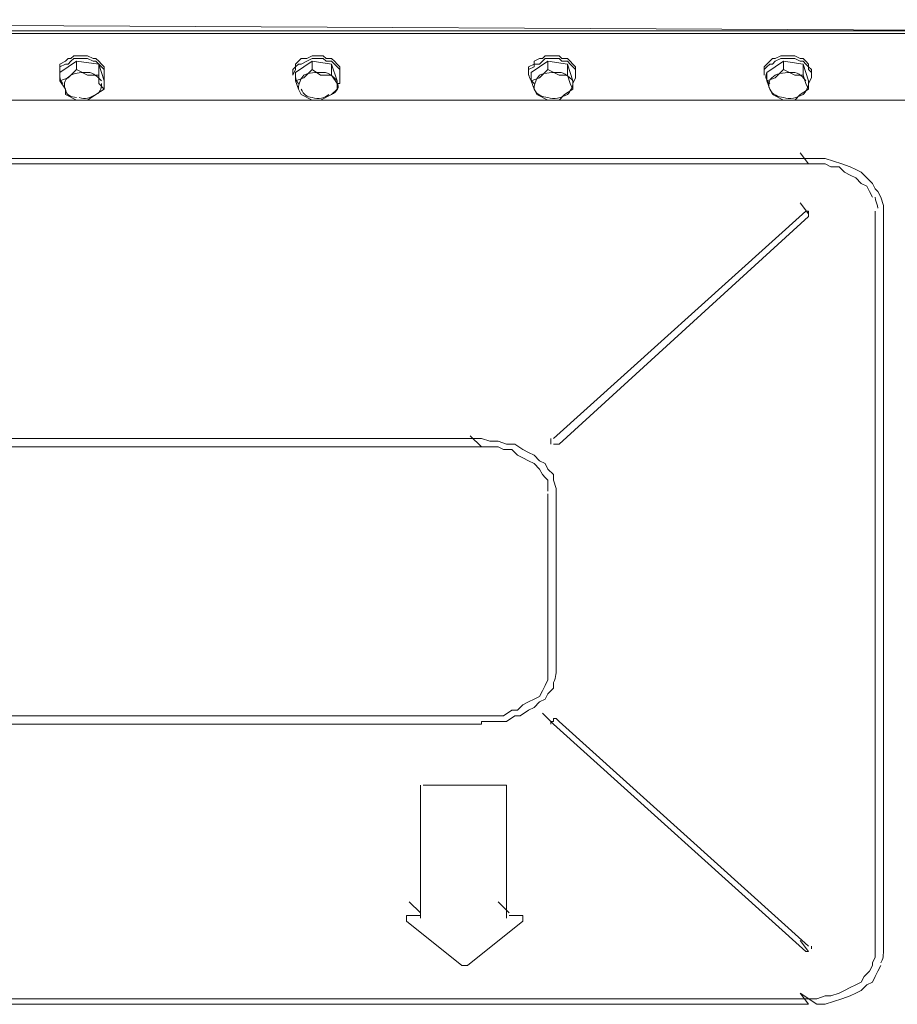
# Model space of a CAD drawing. Header units: millimetres. Extents: x -300186 to 535068, y -28581 to 763298.
# Tile 260 of 405: x 13135 to 13508, y 190274 to 190692. Entities that reach past the tile are written whole.
import ezdxf

# ---------------------------------------------------------------- set-up
doc = ezdxf.new("R2010")
doc.units = ezdxf.units.MM
doc.header["$LTSCALE"] = 10
doc.layers.add('koty', color=6, linetype='Continuous', lineweight=9)
doc.layers.add('NS_tenka', color=252, linetype='Continuous', lineweight=18)
doc.layers.add('popisky', color=6, linetype='Continuous')

# ---------------------------------------------------------------- blocks, each defined once
blk = doc.blocks.new('A$C12ac11e3')
at = {"layer": 'NS_tenka'}
for p, q in [((-914.61, 4290.83), (22.25, 4286.12)), ((-909.89, 4286.12), (22.25, 4286.12)), ((-909.89, 4284.94), (22.25, 4284.94)), ((22.25, 4284.94), (-909.89, 4284.94)), ((-393.74, 4286.12), (-398.45, 4286.12)), ((-398.45, 4286.12), (-398.45, 4286.12)), ((-398.45, 4286.12), (-398.45, 4286.12)), ((-398.45, 4286.12), (-398.45, 4286.12)), ((-389.03, 4286.12), (-393.74, 4286.12)), ((-389.03, 4286.12), (-389.03, 4286.12)), ((-387.85, 4286.12), (-389.03, 4286.12)), ((-389.03, 4286.12), (-389.03, 4286.12)), ((-293.57, 4286.12), (-298.29, 4286.12)), ((-298.29, 4286.12), (-298.29, 4286.12)), ((-298.29, 4286.12), (-298.29, 4286.12)), ((-288.86, 4286.12), (-293.57, 4286.12)), ((-288.86, 4286.12), (-288.86, 4286.12)), ((-288.86, 4286.12), (-288.86, 4286.12)), ((-198.12, 4286.12), (-199.3, 4286.12)), ((-198.12, 4286.12), (-198.12, 4286.12)), ((-193.41, 4286.12), (-198.12, 4286.12)), ((-188.69, 4286.12), (-193.41, 4286.12)), ((-188.69, 4286.12), (-188.69, 4286.12)), ((-188.69, 4286.12), (-188.69, 4286.12)), ((-99.13, 4286.12), (-99.13, 4286.12)), ((-99.13, 4286.12), (-99.13, 4286.12)), ((-99.13, 4286.12), (-93.24, 4286.12)), ((-93.24, 4286.12), (-88.53, 4286.12)), ((-88.53, 4286.12), (-88.53, 4286.12)), ((-88.53, 4286.12), (-88.53, 4286.12)), ((-88.53, 4286.12), (-88.53, 4286.12)), ((-398.45, 4274.33), (-397.27, 4275.51)), ((-397.27, 4275.51), (-394.92, 4275.51)), ((-394.92, 4275.51), (-392.56, 4275.51)), ((-392.56, 4275.51), (-391.38, 4275.51)), ((-391.38, 4275.51), (-389.03, 4274.33)), ((-298.29, 4274.33), (-295.93, 4275.51)), ((-295.93, 4275.51), (-294.75, 4275.51)), ((-294.75, 4275.51), (-292.39, 4275.51)), ((-292.39, 4275.51), (-291.22, 4275.51)), ((-291.22, 4275.51), (-290.04, 4274.33)), ((-198.12, 4274.33), (-196.94, 4275.51)), ((-196.94, 4275.51), (-194.58, 4275.51)), ((-194.58, 4275.51), (-193.41, 4275.51)), ((-193.41, 4275.51), (-191.05, 4275.51)), ((-191.05, 4275.51), (-189.87, 4274.33)), ((-99.13, 4274.33), (-96.77, 4275.51)), ((-96.77, 4275.51), (-95.6, 4275.51)), ((-95.6, 4275.51), (-93.24, 4275.51)), ((-93.24, 4275.51), (-90.88, 4275.51)), ((-90.88, 4275.51), (-88.53, 4274.33)), ((-403.17, 4268.44), (-396.1, 4273.15)), ((-403.17, 4271.97), (-400.81, 4273.15)), ((-403.17, 4270.8), (-400.81, 4271.97)), ((-403.17, 4270.8), (-403.17, 4271.97)), ((-400.81, 4273.15), (-399.63, 4274.33)), ((-400.81, 4271.97), (-399.63, 4271.97)), ((-399.63, 4274.33), (-398.45, 4274.33)), ((-399.63, 4271.97), (-398.45, 4273.15)), ((-398.45, 4273.15), (-397.27, 4274.33)), ((-397.27, 4274.33), (-394.92, 4274.33)), ((-396.1, 4273.15), (-396.1, 4269.62)), ((-396.1, 4273.15), (-386.67, 4271.97)), ((-394.92, 4274.33), (-392.56, 4274.33)), ((-392.56, 4274.33), (-391.38, 4274.33)), ((-391.38, 4274.33), (-389.03, 4273.15)), ((-389.03, 4274.33), (-387.85, 4274.33)), ((-389.03, 4273.15), (-387.85, 4273.15)), ((-387.85, 4274.33), (-386.67, 4273.15)), ((-387.85, 4273.15), (-386.67, 4271.97)), ((-386.67, 4273.15), (-385.49, 4271.97)), ((-386.67, 4271.97), (-386.67, 4267.26)), ((-386.67, 4271.97), (-384.31, 4264.9)), ((-386.67, 4271.97), (-385.49, 4270.8)), ((-385.49, 4271.97), (-384.31, 4270.8)), ((-303, 4268.44), (-295.93, 4273.15)), ((-303, 4271.97), (-301.82, 4273.15)), ((-303, 4270.8), (-301.82, 4271.97)), ((-303, 4270.8), (-303, 4271.97)), ((-301.82, 4273.15), (-300.64, 4274.33)), ((-301.82, 4271.97), (-300.64, 4271.97)), ((-300.64, 4274.33), (-298.29, 4274.33)), ((-300.64, 4271.97), (-298.29, 4273.15)), ((-298.29, 4273.15), (-295.93, 4274.33)), ((-295.93, 4274.33), (-294.75, 4274.33)), ((-295.93, 4273.15), (-295.93, 4269.62)), ((-295.93, 4273.15), (-287.68, 4271.97)), ((-294.75, 4274.33), (-292.39, 4274.33)), ((-292.39, 4274.33), (-291.22, 4274.33)), ((-291.22, 4274.33), (-290.04, 4273.15)), ((-290.04, 4274.33), (-287.68, 4274.33)), ((-290.04, 4273.15), (-287.68, 4273.15)), ((-287.68, 4274.33), (-286.5, 4273.15)), ((-287.68, 4273.15), (-286.5, 4271.97)), ((-287.68, 4271.97), (-287.68, 4267.26)), ((-287.68, 4271.97), (-285.32, 4264.9)), ((-286.5, 4273.15), (-285.32, 4271.97)), ((-286.5, 4271.97), (-285.32, 4270.8)), ((-285.32, 4271.97), (-284.14, 4270.8)), ((-204.01, 4270.8), (-201.65, 4271.97)), ((-202.83, 4268.44), (-195.76, 4273.15)), ((-201.65, 4273.15), (-199.3, 4274.33)), ((-201.65, 4271.97), (-201.65, 4273.15)), ((-201.65, 4270.8), (-201.65, 4271.97)), ((-201.65, 4271.97), (-199.3, 4271.97)), ((-199.3, 4274.33), (-198.12, 4274.33)), ((-199.3, 4271.97), (-198.12, 4273.15)), ((-198.12, 4273.15), (-196.94, 4274.33)), ((-196.94, 4274.33), (-194.58, 4274.33)), ((-195.76, 4273.15), (-195.76, 4269.62)), ((-195.76, 4273.15), (-187.51, 4271.97)), ((-194.58, 4274.33), (-193.41, 4274.33)), ((-193.41, 4274.33), (-191.05, 4274.33)), ((-191.05, 4274.33), (-189.87, 4273.15)), ((-189.87, 4274.33), (-187.51, 4274.33)), ((-189.87, 4273.15), (-187.51, 4273.15)), ((-187.51, 4274.33), (-186.34, 4273.15)), ((-187.51, 4273.15), (-186.34, 4271.97)), ((-187.51, 4271.97), (-187.51, 4267.26)), ((-187.51, 4271.97), (-185.16, 4264.9)), ((-186.34, 4273.15), (-185.16, 4271.97)), ((-186.34, 4271.97), (-185.16, 4270.8)), ((-185.16, 4271.97), (-183.98, 4270.8)), ((-103.85, 4270.8), (-102.67, 4271.97)), ((-102.67, 4268.44), (-95.6, 4273.15)), ((-102.67, 4271.97), (-101.49, 4273.15)), ((-102.67, 4270.8), (-101.49, 4271.97)), ((-101.49, 4273.15), (-100.31, 4274.33)), ((-101.49, 4271.97), (-100.31, 4271.97)), ((-100.31, 4274.33), (-99.13, 4274.33)), ((-100.31, 4271.97), (-99.13, 4273.15)), ((-99.13, 4273.15), (-96.77, 4274.33)), ((-96.77, 4274.33), (-95.6, 4274.33)), ((-95.6, 4274.33), (-93.24, 4274.33)), ((-95.6, 4273.15), (-95.6, 4269.62)), ((-95.6, 4273.15), (-87.35, 4271.97)), ((-93.24, 4274.33), (-90.88, 4274.33)), ((-90.88, 4274.33), (-88.53, 4273.15)), ((-88.53, 4274.33), (-87.35, 4274.33)), ((-88.53, 4273.15), (-87.35, 4273.15)), ((-87.35, 4274.33), (-86.17, 4273.15)), ((-87.35, 4273.15), (-86.17, 4271.97)), ((-87.35, 4271.97), (-87.35, 4267.26)), ((-87.35, 4271.97), (-84.99, 4264.9)), ((-86.17, 4273.15), (-84.99, 4271.97)), ((-86.17, 4271.97), (-84.99, 4270.8)), ((-84.99, 4271.97), (-84.99, 4270.8)), ((-403.17, 4269.62), (-403.17, 4270.8)), ((-403.17, 4269.62), (-403.17, 4270.8)), ((-403.17, 4267.26), (-403.17, 4269.62)), ((-403.17, 4268.44), (-403.17, 4269.62)), ((-403.17, 4268.44), (-403.17, 4267.26)), ((-403.17, 4264.9), (-403.17, 4268.44)), ((-403.17, 4267.26), (-403.17, 4267.26)), ((-396.1, 4269.62), (-399.63, 4266.08)), ((-391.38, 4267.26), (-396.1, 4269.62)), ((-396.1, 4269.62), (-396.1, 4269.62)), ((-386.67, 4267.26), (-391.38, 4267.26)), ((-386.67, 4263.73), (-386.67, 4267.26)), ((-386.67, 4267.26), (-386.67, 4267.26)), ((-385.49, 4270.8), (-384.31, 4269.62)), ((-384.31, 4270.8), (-384.31, 4269.62)), ((-384.31, 4269.62), (-384.31, 4268.44)), ((-384.31, 4269.62), (-384.31, 4268.44)), ((-384.31, 4267.26), (-384.31, 4268.44)), ((-384.31, 4268.44), (-384.31, 4268.44)), ((-384.31, 4268.44), (-384.31, 4267.26)), ((-384.31, 4267.26), (-384.31, 4266.08)), ((-304.18, 4269.62), (-303, 4270.8)), ((-304.18, 4267.26), (-303, 4269.62)), ((-304.18, 4268.44), (-304.18, 4269.62)), ((-304.18, 4268.44), (-304.18, 4267.26)), ((-304.18, 4267.26), (-304.18, 4267.26)), ((-303, 4269.62), (-303, 4270.8)), ((-303, 4264.9), (-303, 4268.44)), ((-295.93, 4269.62), (-299.46, 4266.08)), ((-292.39, 4267.26), (-295.93, 4269.62)), ((-295.93, 4269.62), (-295.93, 4269.62)), ((-287.68, 4267.26), (-292.39, 4267.26)), ((-285.32, 4263.73), (-287.68, 4267.26)), ((-287.68, 4267.26), (-287.68, 4267.26)), ((-285.32, 4270.8), (-284.14, 4269.62)), ((-284.14, 4270.8), (-284.14, 4269.62)), ((-284.14, 4269.62), (-284.14, 4268.44)), ((-284.14, 4269.62), (-284.14, 4268.44)), ((-284.14, 4267.26), (-284.14, 4268.44)), ((-284.14, 4268.44), (-284.14, 4268.44)), ((-284.14, 4268.44), (-284.14, 4267.26)), ((-284.14, 4267.26), (-284.14, 4266.08)), ((-204.01, 4269.62), (-201.65, 4270.8)), ((-204.01, 4269.62), (-204.01, 4270.8)), ((-204.01, 4267.26), (-204.01, 4269.62)), ((-204.01, 4268.44), (-204.01, 4269.62)), ((-204.01, 4268.44), (-204.01, 4267.26)), ((-204.01, 4267.26), (-204.01, 4267.26)), ((-202.83, 4264.9), (-202.83, 4268.44)), ((-195.76, 4269.62), (-199.3, 4266.08)), ((-191.05, 4267.26), (-195.76, 4269.62)), ((-195.76, 4269.62), (-195.76, 4269.62)), ((-187.51, 4267.26), (-191.05, 4267.26)), ((-186.34, 4263.73), (-187.51, 4267.26)), ((-187.51, 4267.26), (-187.51, 4267.26)), ((-185.16, 4270.8), (-183.98, 4269.62)), ((-183.98, 4270.8), (-183.98, 4269.62)), ((-183.98, 4269.62), (-183.98, 4268.44)), ((-183.98, 4269.62), (-183.98, 4268.44)), ((-183.98, 4267.26), (-183.98, 4268.44)), ((-183.98, 4268.44), (-183.98, 4268.44)), ((-183.98, 4268.44), (-183.98, 4267.26)), ((-183.98, 4267.26), (-183.98, 4266.08)), ((-103.85, 4269.62), (-102.67, 4270.8)), ((-103.85, 4269.62), (-103.85, 4270.8)), ((-103.85, 4267.26), (-103.85, 4269.62)), ((-103.85, 4268.44), (-103.85, 4269.62)), ((-103.85, 4268.44), (-103.85, 4267.26)), ((-103.85, 4267.26), (-103.85, 4267.26)), ((-102.67, 4264.9), (-102.67, 4268.44)), ((-95.6, 4269.62), (-99.13, 4266.08)), ((-90.88, 4267.26), (-95.6, 4269.62)), ((-95.6, 4269.62), (-95.6, 4269.62)), ((-87.35, 4267.26), (-90.88, 4267.26)), ((-86.17, 4263.73), (-87.35, 4267.26)), ((-87.35, 4267.26), (-87.35, 4267.26)), ((-84.99, 4270.8), (-84.99, 4269.62)), ((-84.99, 4270.8), (-83.81, 4269.62)), ((-84.99, 4269.62), (-83.81, 4268.44)), ((-83.81, 4269.62), (-83.81, 4268.44)), ((-83.81, 4267.26), (-83.81, 4268.44)), ((-83.81, 4268.44), (-83.81, 4268.44)), ((-83.81, 4268.44), (-83.81, 4267.26)), ((-83.81, 4267.26), (-83.81, 4266.08)), ((-399.63, 4266.08), (-403.17, 4264.9)), ((-403.17, 4264.9), (-400.81, 4261.37)), ((-384.31, 4261.37), (-386.67, 4263.73)), ((-384.31, 4266.08), (-384.31, 4263.73)), ((-384.31, 4264.9), (-384.31, 4261.37)), ((-299.46, 4266.08), (-303, 4264.9)), ((-303, 4264.9), (-301.82, 4261.37)), ((-285.32, 4264.9), (-285.32, 4261.37)), ((-285.32, 4261.37), (-285.32, 4263.73)), ((-284.14, 4263.73), (-285.32, 4263.73)), ((-284.14, 4266.08), (-284.14, 4263.73)), ((-199.3, 4266.08), (-202.83, 4264.9)), ((-202.83, 4264.9), (-201.65, 4261.37)), ((-185.16, 4261.37), (-186.34, 4263.73)), ((-183.98, 4266.08), (-185.16, 4263.73)), ((-185.16, 4264.9), (-185.16, 4261.37)), ((-99.13, 4266.08), (-102.67, 4264.9)), ((-102.67, 4264.9), (-101.49, 4261.37)), ((-84.99, 4261.37), (-86.17, 4263.73)), ((-83.81, 4266.08), (-84.99, 4263.73)), ((-84.99, 4264.9), (-84.99, 4261.37)), ((-84.99, 4263.73), (-84.99, 4263.73)), ((-400.81, 4261.37), (-400.81, 4261.37)), ((-400.81, 4261.37), (-400.81, 4259.01)), ((-400.81, 4259.01), (-396.1, 4256.65)), ((-391.38, 4256.65), (-387.85, 4259.01)), ((-387.85, 4259.01), (-384.31, 4261.37)), ((-384.31, 4261.37), (-384.31, 4261.37)), ((-301.82, 4261.37), (-301.82, 4261.37)), ((-301.82, 4261.37), (-300.64, 4259.01)), ((-300.64, 4259.01), (-295.93, 4256.65)), ((-292.39, 4256.65), (-287.68, 4259.01)), ((-287.68, 4259.01), (-285.32, 4261.37)), ((-285.32, 4261.37), (-285.32, 4261.37)), ((-201.65, 4261.37), (-201.65, 4261.37)), ((-201.65, 4261.37), (-200.48, 4259.01)), ((-200.48, 4259.01), (-195.76, 4256.65)), ((-191.05, 4256.65), (-188.69, 4259.01)), ((-188.69, 4259.01), (-185.16, 4261.37)), ((-185.16, 4261.37), (-185.16, 4261.37)), ((-101.49, 4261.37), (-101.49, 4261.37)), ((-101.49, 4261.37), (-100.31, 4259.01)), ((-100.31, 4259.01), (-95.6, 4256.65)), ((-90.88, 4256.65), (-88.53, 4259.01)), ((-88.53, 4259.01), (-84.99, 4261.37)), ((-84.99, 4261.37), (-84.99, 4261.37)), ((-17.82, 4256.65), (-869.83, 4256.65)), ((-396.1, 4256.65), (-391.38, 4256.65)), ((-295.93, 4256.65), (-292.39, 4256.65)), ((-195.76, 4256.65), (-191.05, 4256.65)), ((-95.6, 4256.65), (-90.88, 4256.65)), ((-84.99, 4229.55), (-88.53, 4234.26)), ((-88.53, 4234.26), (-88.53, 4234.26)), ((-84.99, 4231.91), (-802.65, 4231.91)), ((-802.65, 4229.55), (-84.99, 4229.55)), ((-81.45, 4231.91), (-84.99, 4231.91)), ((-84.99, 4229.55), (-84.99, 4229.55)), ((-84.99, 4229.55), (-81.45, 4229.55)), ((-77.92, 4231.91), (-81.45, 4231.91)), ((-81.45, 4229.55), (-77.92, 4229.55)), ((-74.38, 4230.73), (-77.92, 4231.91)), ((-77.92, 4229.55), (-75.56, 4228.37)), ((-70.85, 4229.55), (-74.38, 4230.73)), ((-67.31, 4228.37), (-70.85, 4229.55)), ((-75.56, 4228.37), (-72.03, 4228.37)), ((-72.03, 4228.37), (-69.67, 4226.02)), ((-69.67, 4226.02), (-67.31, 4224.84)), ((-64.96, 4227.19), (-67.31, 4228.37)), ((-62.6, 4226.02), (-64.96, 4227.19)), ((-60.24, 4223.66), (-62.6, 4226.02)), ((-67.31, 4224.84), (-64.96, 4223.66)), ((-64.96, 4223.66), (-62.6, 4221.3)), ((-62.6, 4221.3), (-60.24, 4220.12)), ((-57.89, 4221.3), (-60.24, 4223.66)), ((-56.71, 4218.95), (-57.89, 4221.3)), ((-60.24, 4220.12), (-59.06, 4217.77)), ((-59.06, 4217.77), (-57.89, 4215.41)), ((-55.53, 4217.77), (-56.71, 4218.95)), ((-54.35, 4215.41), (-55.53, 4217.77)), ((-84.99, 4208.34), (-88.53, 4213.05)), ((-57.89, 4215.41), (-57.89, 4215.41)), ((-53.17, 4211.87), (-54.35, 4215.41)), ((-193.41, 4112.89), (-86.17, 4209.52)), ((-86.17, 4209.52), (-86.17, 4209.52)), ((-86.17, 4209.52), (-84.99, 4209.52)), ((-84.99, 4209.52), (-84.99, 4209.52)), ((-84.99, 4209.52), (-84.99, 4209.52)), ((-84.99, 4209.52), (-84.99, 4208.34)), ((-56.71, 3894.88), (-56.71, 4209.52)), ((-53.17, 4209.52), (-53.17, 4211.87)), ((-53.17, 3894.88), (-53.17, 4209.52)), ((-191.05, 4110.53), (-84.99, 4207.16)), ((-84.99, 4207.16), (-84.99, 4208.34)), ((-84.99, 4207.16), (-84.99, 4207.16)), ((-663.6, 4112.89), (-224.04, 4112.89)), ((-224.04, 4109.35), (-228.76, 4114.06)), ((-228.76, 4114.06), (-228.76, 4114.06)), ((-224.04, 4112.89), (-220.51, 4111.71)), ((-663.6, 4109.35), (-224.04, 4109.35)), ((-224.04, 4109.35), (-224.04, 4109.35)), ((-224.04, 4109.35), (-220.51, 4109.35)), ((-220.51, 4111.71), (-216.97, 4111.71)), ((-220.51, 4109.35), (-216.97, 4109.35)), ((-216.97, 4111.71), (-213.44, 4110.53)), ((-216.97, 4109.35), (-214.62, 4108.17)), ((-214.62, 4108.17), (-211.08, 4108.17)), ((-213.44, 4110.53), (-209.9, 4110.53)), ((-211.08, 4108.17), (-208.73, 4105.82)), ((-209.9, 4110.53), (-206.37, 4108.17)), ((-206.37, 4108.17), (-204.01, 4106.99)), ((-194.58, 4111.71), (-194.58, 4110.53)), ((-194.58, 4110.53), (-194.58, 4110.53)), ((-193.41, 4110.53), (-193.41, 4110.53)), ((-193.41, 4110.53), (-191.05, 4110.53)), ((-208.73, 4105.82), (-206.37, 4104.64)), ((-206.37, 4104.64), (-204.01, 4103.46)), ((-204.01, 4106.99), (-201.65, 4105.82)), ((-201.65, 4105.82), (-199.3, 4103.46)), ((-204.01, 4103.46), (-201.65, 4102.28)), ((-201.65, 4102.28), (-199.3, 4099.92)), ((-199.3, 4103.46), (-196.94, 4102.28)), ((-199.3, 4099.92), (-198.12, 4097.57)), ((-196.94, 4102.28), (-195.76, 4099.92)), ((-195.76, 4099.92), (-193.41, 4097.57)), ((-198.12, 4097.57), (-196.94, 4096.39)), ((-196.94, 4096.39), (-195.76, 4095.21)), ((-193.41, 4097.57), (-193.41, 4095.21)), ((-193.41, 4095.21), (-192.23, 4091.67)), ((-192.23, 4091.67), (-192.23, 4089.32)), ((-195.76, 4089.32), (-195.76, 4015.08)), ((-192.23, 4089.32), (-192.23, 4015.08)), ((-195.76, 4015.08), (-195.76, 4012.72)), ((-195.76, 4012.72), (-195.76, 4010.36)), ((-196.94, 4008.01), (-198.12, 4005.65)), ((-195.76, 4010.36), (-196.94, 4008.01)), ((-193.41, 4008.01), (-193.41, 4009.18)), ((-193.41, 4009.18), (-193.41, 4009.18)), ((-193.41, 4008.01), (-193.41, 4006.83)), ((-198.12, 4005.65), (-199.3, 4003.29)), ((-195.76, 4004.47), (-196.94, 4002.11)), ((-193.41, 4006.83), (-195.76, 4004.47)), ((-206.37, 3999.76), (-208.73, 3997.4)), ((-204.01, 4000.94), (-206.37, 3999.76)), ((-201.65, 4002.11), (-204.01, 4000.94)), ((-199.3, 4003.29), (-201.65, 4002.11)), ((-199.3, 4000.94), (-201.65, 3998.58)), ((-196.94, 4002.11), (-199.3, 4000.94)), ((-211.08, 3997.4), (-214.62, 3995.04)), ((-208.73, 3997.4), (-211.08, 3997.4)), ((-204.01, 3997.4), (-207.55, 3995.04)), ((-201.65, 3998.58), (-204.01, 3997.4)), ((-193.41, 3991.51), (-198.12, 3996.22)), ((-198.12, 3996.22), (-198.12, 3996.22)), ((-224.04, 3995.04), (-663.6, 3995.04)), ((-663.6, 3991.51), (-224.04, 3991.51)), ((-220.51, 3995.04), (-224.04, 3995.04)), ((-220.51, 3992.69), (-224.04, 3992.69)), ((-224.04, 3992.69), (-224.04, 3991.51)), ((-224.04, 3991.51), (-224.04, 3991.51)), ((-216.97, 3995.04), (-220.51, 3995.04)), ((-216.97, 3992.69), (-220.51, 3992.69)), ((-214.62, 3995.04), (-216.97, 3995.04)), ((-213.44, 3992.69), (-216.97, 3992.69)), ((-209.9, 3995.04), (-213.44, 3992.69)), ((-207.55, 3995.04), (-209.9, 3995.04)), ((-194.58, 3992.69), (-194.58, 3991.51)), ((-194.58, 3992.69), (-193.41, 3992.69)), ((-194.58, 3991.51), (-194.58, 3991.51)), ((-193.41, 3992.69), (-193.41, 3993.86)), ((-193.41, 3993.86), (-192.23, 3993.86)), ((-193.41, 3991.51), (-86.17, 3894.88)), ((-192.23, 3993.86), (-191.05, 3992.69)), ((-191.05, 3992.69), (-84.99, 3897.23)), ((-249.97, 3965.58), (-249.97, 3964.4)), ((-249.97, 3964.4), (-249.97, 3964.4)), ((-249.97, 3909.02), (-249.97, 3964.4)), ((-249.97, 3964.4), (-249.97, 3964.4)), ((-247.61, 3965.58), (-214.62, 3965.58)), ((-214.62, 3965.58), (-214.62, 3965.58)), ((-213.44, 3965.58), (-213.44, 3964.4)), ((-213.44, 3964.4), (-213.44, 3964.4)), ((-213.44, 3964.4), (-213.44, 3909.02)), ((-249.97, 3911.37), (-254.68, 3916.09)), ((-254.68, 3916.09), (-254.68, 3916.09)), ((-212.26, 3911.37), (-216.97, 3916.09)), ((-216.97, 3916.09), (-216.97, 3916.09)), ((-255.86, 3909.02), (-255.86, 3910.2)), ((-255.86, 3910.2), (-255.86, 3910.2)), ((-255.86, 3910.2), (-254.68, 3910.2)), ((-255.86, 3909.02), (-255.86, 3907.84)), ((-255.86, 3907.84), (-255.86, 3907.84)), ((-255.86, 3907.84), (-255.86, 3907.84)), ((-255.86, 3907.84), (-255.86, 3907.84)), ((-255.86, 3907.84), (-232.29, 3888.98)), ((-254.68, 3910.2), (-249.97, 3910.2)), ((-229.94, 3888.98), (-206.37, 3907.84)), ((-213.44, 3909.02), (-213.44, 3909.02)), ((-212.26, 3910.2), (-207.55, 3910.2)), ((-207.55, 3910.2), (-207.55, 3910.2)), ((-207.55, 3910.2), (-206.37, 3910.2)), ((-206.37, 3910.2), (-206.37, 3909.02)), ((-206.37, 3907.84), (-206.37, 3909.02)), ((-206.37, 3909.02), (-206.37, 3909.02)), ((-206.37, 3909.02), (-206.37, 3909.02)), ((-206.37, 3907.84), (-206.37, 3907.84)), ((-206.37, 3907.84), (-206.37, 3907.84)), ((-206.37, 3907.84), (-206.37, 3907.84)), ((-84.99, 3894.88), (-88.53, 3899.59)), ((-88.53, 3899.59), (-88.53, 3899.59)), ((-86.17, 3894.88), (-86.17, 3894.88)), ((-86.17, 3894.88), (-84.99, 3894.88)), ((-84.99, 3894.88), (-84.99, 3894.88)), ((-56.71, 3892.52), (-56.71, 3894.88)), ((-57.89, 3890.16), (-56.71, 3892.52)), ((-232.29, 3888.98), (-232.29, 3888.98)), ((-232.29, 3888.98), (-229.94, 3888.98)), ((-229.94, 3888.98), (-229.94, 3888.98)), ((-61.42, 3884.27), (-59.06, 3886.63)), ((-59.06, 3886.63), (-57.89, 3888.98)), ((-57.89, 3888.98), (-57.89, 3890.16)), ((-56.71, 3884.27), (-55.53, 3886.63)), ((-55.53, 3886.63), (-54.35, 3888.98)), ((-54.35, 3888.98), (-54.35, 3888.98)), ((-54.35, 3888.98), (-54.35, 3888.98)), ((-62.6, 3881.91), (-61.42, 3884.27)), ((-57.89, 3881.91), (-56.71, 3884.27)), ((-72.03, 3877.2), (-69.67, 3878.38)), ((-69.67, 3878.38), (-67.31, 3879.56)), ((-67.31, 3879.56), (-64.96, 3880.74)), ((-64.96, 3880.74), (-62.6, 3881.91)), ((-64.96, 3877.2), (-62.6, 3878.38)), ((-62.6, 3878.38), (-60.24, 3880.74)), ((-60.24, 3880.74), (-57.89, 3881.91)), ((-802.65, 3874.84), (-84.99, 3874.84)), ((-84.99, 3872.49), (-88.53, 3877.2)), ((-88.53, 3877.2), (-81.45, 3872.49)), ((-84.99, 3874.84), (-81.45, 3874.84)), ((-81.45, 3874.84), (-77.92, 3876.02)), ((-77.92, 3876.02), (-75.56, 3876.02)), ((-75.56, 3876.02), (-72.03, 3877.2)), ((-74.38, 3873.66), (-70.85, 3874.84)), ((-70.85, 3874.84), (-67.31, 3876.02)), ((-67.31, 3876.02), (-64.96, 3877.2)), ((-802.65, 3872.49), (-84.99, 3872.49)), ((-84.99, 3872.49), (-84.99, 3872.49)), ((-81.45, 3872.49), (-77.92, 3872.49)), ((-77.92, 3872.49), (-74.38, 3873.66))]:
    blk.add_line(p, q, dxfattribs=at)
for points in [[(-403.17, 4268.44), (-403.17, 4266.08), (-403.17, 4264.9), (-401.99, 4263.73)], [(-398.45, 4267.26), (-400.81, 4266.08), (-401.99, 4263.73), (-400.81, 4261.37)], [(-391.38, 4268.44), (-393.74, 4268.44), (-396.1, 4268.44), (-398.45, 4267.26)], [(-385.49, 4264.9), (-386.67, 4266.08), (-389.03, 4268.44), (-391.38, 4268.44)], [(-303, 4268.44), (-303, 4266.08), (-303, 4264.9), (-301.82, 4263.73)], [(-299.46, 4267.26), (-300.64, 4266.08), (-301.82, 4263.73), (-301.82, 4261.37)], [(-291.22, 4268.44), (-294.75, 4268.44), (-297.11, 4268.44), (-299.46, 4267.26)], [(-285.32, 4264.9), (-286.5, 4266.08), (-288.86, 4268.44), (-291.22, 4268.44)], [(-204.01, 4268.44), (-204.01, 4266.08), (-202.83, 4264.9), (-201.65, 4263.73)], [(-199.3, 4267.26), (-200.48, 4266.08), (-201.65, 4263.73), (-201.65, 4261.37)], [(-191.05, 4268.44), (-193.41, 4268.44), (-196.94, 4268.44), (-199.3, 4267.26)], [(-185.16, 4264.9), (-186.34, 4266.08), (-188.69, 4268.44), (-191.05, 4268.44)], [(-102.67, 4268.44), (-103.85, 4266.08), (-102.67, 4264.9), (-101.49, 4263.73)], [(-99.13, 4267.26), (-101.49, 4266.08), (-102.67, 4263.73), (-101.49, 4261.37)], [(-90.88, 4268.44), (-93.24, 4268.44), (-96.77, 4268.44), (-99.13, 4267.26)], [(-86.17, 4264.9), (-87.35, 4266.08), (-88.53, 4268.44), (-92.06, 4268.44)], [(-387.85, 4259.01), (-385.49, 4260.19), (-385.49, 4262.55), (-385.49, 4263.73)], [(-287.68, 4259.01), (-285.32, 4260.19), (-284.14, 4262.55), (-285.32, 4263.73)], [(-187.51, 4259.01), (-186.34, 4260.19), (-185.16, 4262.55), (-185.16, 4263.73)], [(-87.35, 4259.01), (-86.17, 4260.19), (-84.99, 4262.55), (-84.99, 4263.73)], [(-400.81, 4261.37), (-400.81, 4259.01), (-398.45, 4257.83), (-396.1, 4257.83)], [(-394.92, 4257.83), (-392.56, 4256.65), (-390.2, 4257.83), (-387.85, 4259.01)], [(-300.64, 4261.37), (-299.46, 4259.01), (-298.29, 4257.83), (-295.93, 4257.83)], [(-295.93, 4257.83), (-293.57, 4256.65), (-290.04, 4257.83), (-288.86, 4259.01)], [(-201.65, 4261.37), (-200.48, 4259.01), (-198.12, 4257.83), (-195.76, 4257.83)], [(-195.76, 4257.83), (-193.41, 4256.65), (-189.87, 4257.83), (-187.51, 4259.01)], [(-101.49, 4261.37), (-100.31, 4259.01), (-97.95, 4257.83), (-95.6, 4257.83)], [(-95.6, 4257.83), (-93.24, 4256.65), (-89.7, 4257.83), (-87.35, 4259.01)], [(-55.53, 4210.7), (-55.53, 4211.87), (-56.71, 4214.23), (-56.71, 4215.41)], [(-194.58, 4112.89), (-194.58, 4112.89), (-194.58, 4111.71), (-194.58, 4111.71)], [(-195.76, 4090.5), (-195.76, 4091.67), (-195.76, 4094.03), (-195.76, 4095.21)], [(-193.41, 4009.18), (-192.23, 4011.54), (-192.23, 4013.9), (-192.23, 4015.08)], [(-247.61, 3965.58), (-247.61, 3965.58), (-248.79, 3965.58), (-248.79, 3965.58)], [(-213.44, 3965.58), (-213.44, 3965.58), (-214.62, 3965.58), (-214.62, 3965.58)], [(-83.81, 3896.06), (-83.81, 3896.06), (-83.81, 3897.23), (-83.81, 3897.23)], [(-54.35, 3890.16), (-53.17, 3891.34), (-53.17, 3893.7), (-53.17, 3896.06)]]:
    blk.add_open_spline(points, degree=3, dxfattribs=at)
blk = doc.blocks.new('podklad')
at = {"layer": 'koty', "color": 252}
blk.add_blockref('A$C12ac11e3', (138541.33, 448055.96), dxfattribs=at)

msp = doc.modelspace()

# ---------------------------------------------------------------- block references
at = {"layer": 'popisky', "lineweight": -3}
msp.add_blockref('podklad', (-124985.783, -261654.613), dxfattribs=at)

doc.saveas('drawing.dxf')
